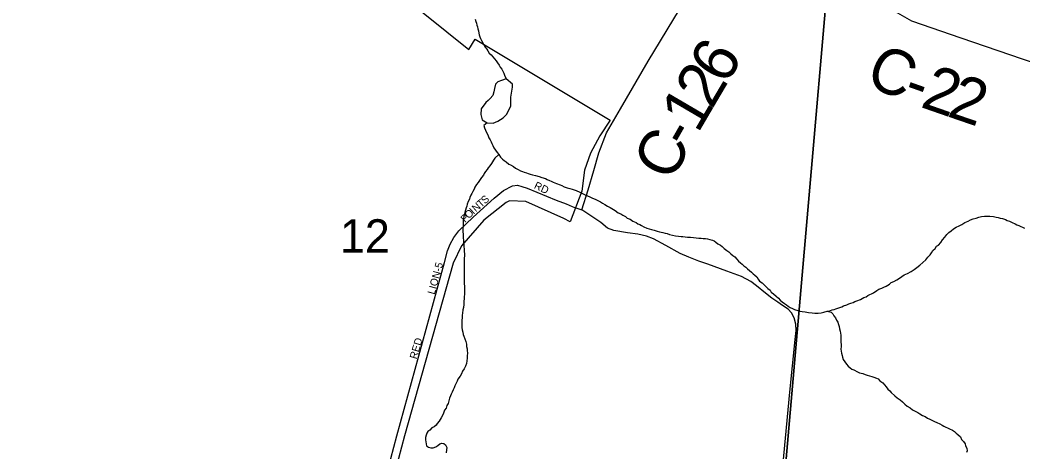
# Model space of a CAD drawing. Extents: x 1310247 to 1664935, y 284496 to 704931.
# Drawn here: x 1479599 to 1486215, y 562696 to 565545 of the extents above; entities that cross this region are included whole.
import ezdxf

# ---------------------------------------------------------------- set-up
doc = ezdxf.new("R2010")
doc.units = 0
for name, color, linetype in [('GM_X_Corporation_Text', 7, 'Continuous'), ('GM_X_County', 7, 'Continuous'), ('GM_X_County_Road_Text', 7, 'Continuous'), ('GM_X_County_Subdivision_Text', 7, 'Continuous'), ('GM_X_Major_Lake_Text', 7, 'Continuous'), ('GM_X_Minor_River_Text', 7, 'Continuous'), ('GM_X_Rail_Line', 7, 'Continuous'), ('GM_X_Township_Road', 7, 'Continuous'), ('GM_X_US_Location', 7, 'Continuous')]:
    doc.layers.add(name, color=color, linetype=linetype)

msp = doc.modelspace()

# ---------------------------------------------------------------- linework, layer by layer
at = {"layer": 'GM_X_Corporation_Text'}
msp.add_lwpolyline([(1481453.7, 561532.3), (1481478, 561532.3), (1481639.7, 561533.7), (1481648, 561689.8), (1481686.6, 561807.3), (1481846.9, 562181.7), (1482025.2, 562577), (1482085.9, 562802.2), (1482399, 563944.8), (1482419.9, 564021.9), (1482436.9, 564067.3), (1482460.3, 564110.4), (1482495, 564154.6), (1482588.2, 564245.5), (1482728.1, 564369.9), (1482788.5, 564420.5), (1482847.4, 564452.5), (1482881, 564455.2), (1482910.2, 564448.1), (1482945.8, 564435.5), (1483135.4, 564356.5), (1483202.5, 564332), (1483242, 564315.4), (1483253.1, 564311.6)], dxfattribs=at)
at = {"layer": 'GM_X_County'}
for points in [[(1479478.5, 567337.9), (1484985.2, 566465), (1484514.1, 561058.8), (1478985.6, 561830.1)], [(1484985.2, 566465), (1490328.6, 565207.3), (1489850.4, 559847.2), (1484514.1, 561058.8)]]:
    msp.add_lwpolyline(points, close=True, dxfattribs=at)
at = {"layer": 'GM_X_County_Road_Text'}
for points in [[(1484500.6, 566615), (1484534.2, 566574.8), (1485005.6, 565981.6), (1485163.6, 565784.7), (1485255.6, 565691.5), (1485321.6, 565637.1), (1485373.4, 565600.8), (1485479.7, 565541.2), (1485806.7, 565427.9), (1486210.8, 565289.3), (1486493.8, 565194.8)], [(1483304.4, 564294), (1483347.9, 564424.4), (1483384.6, 564553.2), (1483417.8, 564668.6), (1483469.2, 564800.5), (1483560.8, 564960.5), (1483742.1, 565274.1), (1483949.5, 565615.8), (1484055.4, 565785.7), (1484302.5, 566175.1), (1484534.2, 566574.8)], [(1484580.2, 562063.5), (1484678.4, 563090.4), (1484712.7, 563438.4), (1484719, 563497.3), (1484717.5, 563537.9), (1484706.8, 563581), (1484687.8, 563614.2), (1484666.1, 563637.1), (1484630.2, 563662.4), (1484598.2, 563683.7), (1484559.9, 563709.8), (1484517.6, 563742.2), (1484458.7, 563791.2), (1484419.2, 563820), (1484359.2, 563852.8), (1484262.4, 563889.2), (1484136.8, 563934.2), (1484077.9, 563955.1), (1484011.5, 563980.4), (1483954.3, 564005.3), (1483858.7, 564058.6), (1483777.7, 564101.3), (1483731.1, 564119.4), (1483675, 564132.1), (1483606.3, 564141.6), (1483515.4, 564156.6), (1483475.1, 564172.4), (1483430.1, 564208.7), (1483304.4, 564294)]]:
    msp.add_lwpolyline(points, dxfattribs=at)
at = {"layer": 'GM_X_County_Subdivision_Text'}
msp.add_lwpolyline([(1483253.1, 564311.6), (1483304.4, 564294)], dxfattribs=at)
at = {"layer": 'GM_X_Major_Lake_Text'}
msp.add_lwpolyline([(1482114.4, 565711.3), (1482559.7, 565350.7), (1482601.5, 565420.2), (1483492, 564885.3), (1483424.6, 564780.8), (1483363.6, 564667.9), (1483322.6, 564554.6), (1483305, 564416.5), (1483227.9, 564213.5), (1483186.7, 564235.6), (1482935, 564347.2), (1482828.8, 564352.2), (1482805.2, 564342), (1482658.6, 564225), (1482511.2, 564056.5), (1482455.7, 563941.6), (1482135.9, 562802.2), (1482075.2, 562577)], dxfattribs=at)
at = {"layer": 'GM_X_Minor_River_Text'}
for points in [[(1482602.6, 565552.2), (1482606.2, 565536.1), (1482609.9, 565523.9), (1482613.6, 565511.8), (1482617.3, 565499.7), (1482619, 565487.6), (1482622.6, 565473.4), (1482626.3, 565459.3), (1482628, 565447.2), (1482631.7, 565435.1), (1482637.4, 565422.9), (1482643.1, 565410.7), (1482652.7, 565394.4), (1482658.4, 565382.2), (1482668, 565365.9), (1482677.7, 565353.6), (1482685.5, 565341.4), (1482695.1, 565327.1), (1482706.9, 565314.8), (1482718.6, 565302.4), (1482728.3, 565290.2), (1482740, 565275.8), (1482749.7, 565263.5), (1482759.3, 565247.2), (1482767, 565235), (1482776.7, 565220.7), (1482784.4, 565208.5), (1482790.1, 565194.3), (1482795.8, 565182.1), (1482805.8, 565156.9)], [(1482805.8, 565156.9), (1482775.5, 565147.5), (1482751.2, 565138), (1482736.8, 565122.3), (1482728.2, 565094.4), (1482725.7, 565072.3), (1482719.2, 565048.4), (1482700.6, 565026.8), (1482688.3, 565015), (1482672, 565001.3), (1482641, 564959.8), (1482638.2, 564921.8), (1482647.4, 564887.4), (1482681, 564866.7), (1482721.1, 564865.8), (1482751.4, 564879.2), (1482786, 564900.5), (1482810.5, 564924)], [(1482810.5, 564924), (1482837.8, 564979.6), (1482837.1, 565035.8), (1482848.6, 565101.8), (1482847, 565121.9), (1482805.8, 565156.9)], [(1482681, 564866.7), (1482658.9, 564850.3), (1482662.5, 564834.2), (1482670.1, 564817.9), (1482675.7, 564803.8), (1482685.3, 564787.5), (1482692.9, 564769.2), (1482700.6, 564755), (1482706.3, 564742.8), (1482712, 564730.6), (1482717.7, 564718.4), (1482725.3, 564702.2), (1482736.9, 564685.8), (1482746.6, 564671.5), (1482758.3, 564657.2), (1482769.9, 564640.8), (1482781.6, 564628.5), (1482793.4, 564618.2), (1482805.2, 564609.9), (1482822.8, 564593.4), (1482834.8, 564589), (1482854.6, 564578.5), (1482868.3, 564568.1), (1482886.2, 564559.7), (1482900, 564551.3), (1482913.9, 564546.9), (1482925.8, 564540.6), (1482939.8, 564536.2), (1482951.7, 564533.9), (1482963.6, 564527.6), (1482979.6, 564523.2), (1482999.5, 564518.7), (1483023.4, 564512.1), (1483041.3, 564505.6), (1483065.2, 564499), (1483077.1, 564492.7), (1483091, 564486.3), (1483102.9, 564482), (1483116.8, 564475.6), (1483138.6, 564467), (1483162.5, 564458.4), (1483174.4, 564454.1), (1483188.3, 564445.7), (1483208.2, 564439.2), (1483226.1, 564434.8), (1483242, 564430.3), (1483254, 564426), (1483267.9, 564421.7), (1483291.7, 564409), (1483319.4, 564396.3), (1483343.2, 564385.7), (1483357.1, 564379.3), (1483375, 564370.8), (1483392.8, 564364.3), (1483410.6, 564353.9), (1483428.5, 564345.4), (1483442.3, 564337), (1483458.1, 564328.6), (1483473.9, 564318.2), (1483491.7, 564307.7), (1483513.5, 564295.1), (1483525.4, 564288.8), (1483545, 564274.2), (1483562.9, 564265.8), (1483576.7, 564257.4), (1483592.6, 564249), (1483604.3, 564238.6), (1483624.2, 564232.1), (1483641.9, 564217.6), (1483663.8, 564209), (1483675.6, 564200.7), (1483687.5, 564196.4), (1483699.4, 564190.1), (1483715.2, 564181.7), (1483735.1, 564173.2), (1483749, 564168.8), (1483765, 564164.4), (1483782.9, 564159.9), (1483802.8, 564153.4), (1483818.7, 564149), (1483838.7, 564144.5), (1483854.6, 564140), (1483868.6, 564137.7), (1483884.5, 564131.3), (1483904.4, 564126.8), (1483922.4, 564122.3), (1483942.4, 564119.8), (1483960.4, 564117.3), (1483972.4, 564117), (1483986.4, 564114.7), (1484002.4, 564112.3), (1484022.4, 564111.8), (1484042.5, 564111.3), (1484060.5, 564108.8), (1484076.5, 564106.4), (1484092.5, 564106), (1484106.5, 564103.6), (1484120.5, 564103.3), (1484134.5, 564100.9)], [(1482758.3, 564657.2), (1482731.6, 564633.8), (1482723.2, 564621.9), (1482716.9, 564610), (1482708.6, 564598.2), (1482698.2, 564582.4), (1482687.8, 564570.6), (1482681.5, 564558.8), (1482669.1, 564545), (1482660.8, 564533.2), (1482656.5, 564521.2), (1482644.1, 564507.5), (1482635.7, 564493.7), (1482621.1, 564474), (1482610.8, 564460.2), (1482600.3, 564442.4), (1482595.9, 564428.4), (1482585.5, 564414.7), (1482579.1, 564400.8), (1482572.8, 564388.9), (1482566.4, 564375), (1482564.1, 564363), (1482555.7, 564347.2), (1482549.3, 564331.3), (1482546.9, 564317.3), (1482542.6, 564305.3), (1482538.2, 564291.4), (1482533.8, 564275.5), (1482531.5, 564263.5), (1482527.2, 564251.5), (1482524.7, 564233.5), (1482522.4, 564221.6), (1482522, 564207.5), (1482521.6, 564189.5), (1482520.9, 564163.4), (1482520.5, 564149.4), (1482522.1, 564131.3), (1482521.8, 564119.2), (1482523.5, 564107.1), (1482525.1, 564093), (1482524.7, 564077), (1482526.3, 564060.9), (1482528, 564048.8), (1482529.7, 564036.7), (1482529.2, 564018.7), (1482530.8, 564002.6), (1482530.5, 563988.5), (1482530.1, 563974.5), (1482529.8, 563962.5), (1482529.4, 563946.4), (1482528.9, 563926.4), (1482528.5, 563910.3), (1482528.1, 563894.3), (1482529.7, 563880.2), (1482529.4, 563868.2), (1482528.9, 563850.1), (1482528.5, 563834.1), (1482530.2, 563820), (1482529.8, 563805.9), (1482531.4, 563789.8), (1482530.9, 563769.8), (1482532.4, 563751.7), (1482532, 563735.7), (1482529.6, 563719.7), (1482529.3, 563707.6), (1482526.8, 563687.6), (1482526.3, 563667.5), (1482523.8, 563649.5), (1482521.4, 563633.6), (1482518.8, 563611.5), (1482516.5, 563597.6), (1482516, 563579.5), (1482513.6, 563565.5), (1482513.3, 563551.5), (1482512.9, 563535.4), (1482514.4, 563517.3), (1482516, 563501.2), (1482519.6, 563485.1), (1482523.2, 563470.9), (1482527, 563458.8), (1482532.6, 563442.6), (1482540.1, 563424.4), (1482543.7, 563406.2), (1482545.3, 563392.1), (1482548.9, 563376), (1482548.6, 563364), (1482550.2, 563347.9), (1482549.7, 563329.8), (1482549.3, 563313.8), (1482546.9, 563297.8), (1482544.5, 563279.8), (1482538, 563261.9), (1482529.5, 563244), (1482519.1, 563228.2), (1482512.6, 563210.3), (1482502.1, 563194.5), (1482487.6, 563174.8), (1482483.3, 563162.9), (1482476.9, 563149), (1482468.4, 563131.2), (1482464.1, 563119.2)], [(1485635.8, 564037.3), (1485646.2, 564053.1), (1485658.5, 564060.8), (1485673, 564078.5), (1485685.4, 564094.2), (1485699.9, 564111.9), (1485714.4, 564129.6), (1485726.8, 564143.4), (1485741.1, 564155.1), (1485757.5, 564166.7), (1485775.8, 564178.3), (1485794.1, 564187.8), (1485812.4, 564197.4), (1485832.8, 564209), (1485853.1, 564218.5), (1485869.4, 564226.1), (1485887.6, 564233.7), (1485905.8, 564239.2), (1485924, 564244.8), (1485942.2, 564248.4), (1485962.3, 564251.9), (1485980.4, 564251.4), (1485996.4, 564251), (1486020.4, 564248.4), (1486038.4, 564244), (1486052.3, 564241.6), (1486064.3, 564237.3), (1486080.3, 564234.9), (1486100.2, 564228.4), (1486112, 564222), (1486126, 564217.7), (1486143.8, 564209.2), (1486163.7, 564200.7), (1486175.5, 564194.4), (1486187.5, 564190.1), (1486201.3, 564183.7), (1486213.3, 564179.4), (1486225.2, 564173.1)], [(1484134.5, 564100.9), (1484150.5, 564096.5), (1484166.4, 564092.1), (1484178.3, 564087.8), (1484190.2, 564079.5), (1484201.9, 564069.1), (1484219.8, 564060.7), (1484231.6, 564050.3), (1484245.3, 564037.9), (1484261, 564025.5), (1484274.8, 564015.1), (1484288.5, 564002.8), (1484302.3, 563992.4), (1484314.1, 563982), (1484327.8, 563967.7), (1484339.5, 563955.3), (1484351.2, 563943), (1484363, 563934.7), (1484374.8, 563924.3), (1484386.6, 563914), (1484398.4, 563903.7), (1484412.1, 563893.3), (1484423.9, 563881), (1484435.6, 563870.6), (1484447.5, 563862.3), (1484459.2, 563850), (1484468.9, 563835.7), (1484478.5, 563821.4), (1484494.3, 563811), (1484510, 563796.5), (1484521.7, 563784.2), (1484533.5, 563773.8), (1484547.3, 563763.5), (1484554.9, 563749.2), (1484570.7, 563738.8), (1484586.4, 563724.4), (1484602.1, 563709.9), (1484613.8, 563697.6), (1484627.5, 563685.2), (1484643.3, 563674.8), (1484655.1, 563666.4), (1484667, 563658.1), (1484680.8, 563647.7), (1484694.6, 563641.4), (1484708.5, 563635), (1484730.4, 563628.4), (1484744.4, 563624.1), (1484758.3, 563621.7), (1484778.3, 563619.2), (1484800.3, 563614.6), (1484824.4, 563614), (1484842.4, 563611.6), (1484864.4, 563611), (1484884.6, 563614.5), (1484902.7, 563618.1), (1484922.9, 563623.6), (1484935, 563625.3), (1484957.3, 563632.8), (1484969.4, 563636.5), (1484981.5, 563640.2), (1484993.7, 563643.9), (1485007.9, 563649.6), (1485020, 563653.3), (1485032.2, 563659), (1485054.4, 563666.5), (1485066.6, 563672.2), (1485080.8, 563677.9), (1485095, 563681.5), (1485107.1, 563687.2), (1485119.3, 563693), (1485143.6, 563702.4), (1485166, 563713.9), (1485180.2, 563719.5), (1485192.4, 563727.2), (1485204.7, 563735), (1485216.8, 563738.7), (1485229, 563746.4), (1485251.5, 563759.9), (1485263.8, 563769.6), (1485284, 563777.2), (1485298.2, 563782.8), (1485312.4, 563790.5), (1485334.8, 563802), (1485347.1, 563813.7), (1485363.3, 563819.3), (1485383.7, 563830.8), (1485400.1, 563842.5), (1485416.4, 563854.1), (1485432.7, 563863.7), (1485453, 563873.3), (1485477.4, 563886.7), (1485497.8, 563900.2), (1485516.2, 563911.8), (1485534.7, 563927.4), (1485555.2, 563945), (1485573.7, 563962.6), (1485588.2, 563980.3), (1485602.6, 563996), (1485613, 564009.8), (1485621.4, 564025.6), (1485635.8, 564037.3)], [(1484922.9, 563623.6), (1484950.9, 563618.9), (1484960.6, 563606.6), (1484968.3, 563594.4), (1484978, 563580.1), (1484985.7, 563565.9), (1484993.3, 563551.6), (1484999, 563537.4), (1485002.6, 563523.3), (1485006.2, 563507.1), (1485009.9, 563493), (1485011.5, 563478.9), (1485013.2, 563466.8), (1485014.9, 563452.7), (1485014.5, 563436.7), (1485014, 563420.6), (1485015.6, 563404.5), (1485015.3, 563390.5), (1485014.9, 563374.5), (1485016.5, 563360.4), (1485018.2, 563346.3), (1485021.8, 563332.2), (1485025.5, 563320), (1485029.2, 563305.9), (1485040.8, 563289.5), (1485052.5, 563275.2), (1485062.1, 563260.9), (1485075.9, 563250.5), (1485087.7, 563242.2), (1485099.7, 563237.9), (1485123.4, 563223.2), (1485137.2, 563216.9), (1485159.2, 563212.3), (1485175.1, 563205.9), (1485187, 563201.6), (1485218.9, 563192.8), (1485232.8, 563188.4), (1485248.7, 563182), (1485260.6, 563177.7), (1485272.4, 563165.3), (1485292.1, 563150.8), (1485301.8, 563138.5), (1485313.5, 563124.2), (1485325.1, 563109.8), (1485336.9, 563099.5), (1485346.6, 563087.2), (1485370.2, 563066.5), (1485385.9, 563052.1), (1485405.6, 563039.6), (1485421.3, 563025.1), (1485437, 563010.7), (1485452.7, 562998.2), (1485470.4, 562985.8), (1485486.2, 562973.3), (1485521.9, 562956.4), (1485535.6, 562946), (1485553.4, 562935.5), (1485569.3, 562929.1), (1485585.1, 562918.7), (1485601, 562912.3), (1485614.9, 562905.9), (1485632.7, 562897.4), (1485646.5, 562889), (1485666.4, 562880.5), (1485682.2, 562872.1), (1485694.1, 562865.8), (1485706, 562859.5), (1485717.9, 562855.1), (1485731.8, 562848.8), (1485751.6, 562838.2), (1485763.4, 562829.9), (1485775.2, 562819.6), (1485787, 562811.3), (1485802.6, 562794.8), (1485810.3, 562778.6), (1485823.9, 562764.2), (1485833.6, 562749.9), (1485837.2, 562735.8), (1485844.9, 562719.5), (1485848.5, 562703.4), (1485842.1, 562691.5)], [(1482464.1, 563119.2), (1482455.7, 563105.4), (1482449.3, 563089.5), (1482443, 563077.6), (1482438.6, 563065.7), (1482432.2, 563049.8), (1482427.8, 563033.8), (1482423.3, 563015.9), (1482414.9, 563002), (1482410.5, 562984.1), (1482400.1, 562970.3), (1482393.6, 562952.4), (1482387.2, 562936.5), (1482376.8, 562920.7), (1482364.2, 562899), (1482351.7, 562883.2), (1482343.4, 562871.4), (1482331.1, 562861.7), (1482314.9, 562854), (1482302.5, 562840.3), (1482290.2, 562830.6), (1482283.9, 562818.7), (1482279.5, 562806.8), (1482275.1, 562790.8), (1482274.7, 562774.8), (1482276.4, 562762.7), (1482278, 562748.6), (1482281.7, 562736.5), (1482293.5, 562726.2), (1482309.5, 562721.7), (1482323.5, 562723.4), (1482341.7, 562728.9), (1482356, 562738.6), (1482368.3, 562748.3), (1482382.5, 562754), (1482394.5, 562751.7), (1482406.3, 562743.4), (1482413.9, 562725.1), (1482413.5, 562709.1), (1482411, 562689.1)]]:
    msp.add_lwpolyline(points, dxfattribs=at)

# ---------------------------------------------------------------- texts
at = {"layer": 'GM_X_Rail_Line'}
for s, rotation, p in [('RD', 334.79269, (1482985.4, 564436.5)), ('T', 41.50197, (1482640.1, 564304.7)), ('S', 41.46103, (1482666.4, 564328)), ('I', 41.9677, (1482590.8, 564260.8)), ('N', 41.52101, (1482607.1, 564275.5)), ('P', 44.96136, (1482534.8, 564205.9)), ('O', 43.96455, (1482559.5, 564230.6)), ('LION-5', 74.7432, (1482334.3, 563730.9)), ('RED', 73.48957, (1482215.6, 563304.3))]:
    msp.add_text(s, height=50, rotation=rotation, dxfattribs=at).set_placement(p)
at = {"layer": 'GM_X_Township_Road'}
for s, rotation, p in [('6', 59.41914, (1484257, 565110.1)), ('C', 335.72047, (1485163.3, 565127.6)), ('2', 59.45213, (1484163.1, 564951)), ('2', 340.8285, (1485531.2, 564974.2)), ('2', 341.04462, (1485706.9, 564913.1)), ('-', 340.45282, (1485413, 565016.2)), ('1', 59.63867, (1484069.9, 564791.7)), ('-', 60.17959, (1484009, 564685.5)), ('C', 62.74025, (1483897.8, 564469.6))]:
    msp.add_text(s, height=300, rotation=rotation, dxfattribs=at).set_placement(p)
at = {"layer": 'GM_X_US_Location'}
msp.add_text('12', height=221, rotation=0.00001, dxfattribs=at).set_placement((1481709.8, 564009.8))

doc.saveas('drawing.dxf')
